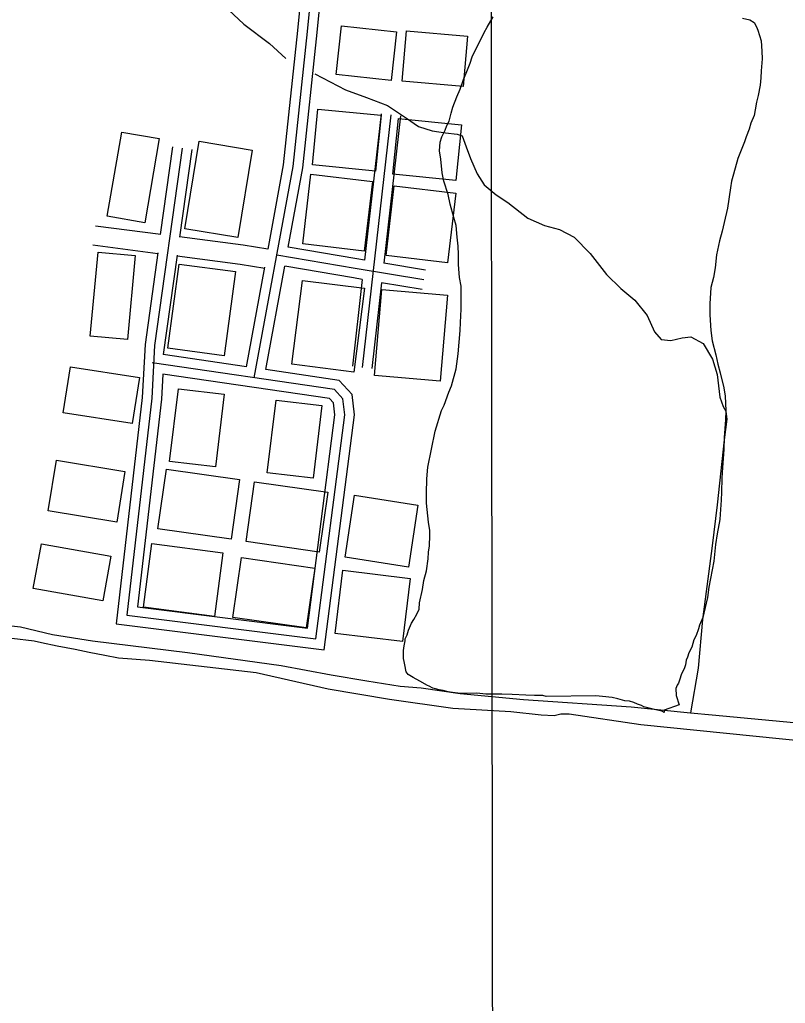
# Model space of a CAD drawing. Extents: x 3297735 to 3335592, y 670436 to 695807.
# Drawn here: x 3327403 to 3328585, y 685182 to 686700 of the extents above; entities that cross this region are included whole.
import ezdxf

# ---------------------------------------------------------------- set-up
doc = ezdxf.new("R2010")
doc.units = 0
for name, color, linetype in [('V-BLDG-OTLN', 7, 'Continuous'), ('V-GRID-MAJR', 7, 'Continuous'), ('V-ROAD-CNTR', 7, 'Continuous'), ('V-SITE-VEGE', 7, 'Continuous'), ('V-TOPO-SHOR', 7, 'Continuous')]:
    doc.layers.add(name, color=color, linetype=linetype)

msp = doc.modelspace()

# ---------------------------------------------------------------- linework, layer by layer
at = {"layer": 'V-BLDG-OTLN'}
for points in [[(3327899.7, 686690.4), (3327984.7, 686681), (3327976.3, 686605.8), (3327891.4, 686615.2)], [(3328000.3, 686682.6), (3328094.3, 686674.5), (3328087.7, 686596.8), (3327993.6, 686604.9)], [(3327960.8, 686552.3), (3327952.2, 686466.2), (3327854.9, 686475.9), (3327863.5, 686562)], [(3328084.8, 686537.7), (3328076.2, 686451.6), (3327978.9, 686461.3), (3327987.5, 686547.4)], [(3327618.6, 686516.5), (3327596.2, 686386.7), (3327538.2, 686396.7), (3327560.6, 686526.5)], [(3327762.1, 686498.8), (3327739.9, 686363.8), (3327657.9, 686377.3), (3327680, 686512.3)], [(3327947.5, 686450.2), (3327934.8, 686342.7), (3327839.9, 686353.9), (3327852.5, 686461.4)], [(3328076.1, 686432.2), (3328063.4, 686324.7), (3327968.5, 686335.9), (3327981.1, 686443.4)], [(3327512, 686211.7), (3327524.1, 686341.4), (3327581.5, 686336), (3327569.4, 686206.3)], [(3327736.4, 686311.2), (3327718.9, 686181.5), (3327632, 686193.2), (3327649.4, 686322.9)], [(3327935.5, 686285.4), (3327918.9, 686156.2), (3327823.1, 686168.5), (3327839.7, 686297.7)], [(3327950.9, 686150.8), (3327962.2, 686283.4), (3328063.2, 686274.9), (3328051.9, 686142.3)], [(3327577, 686077), (3327470.5, 686093.5), (3327481.4, 686164.3), (3327587.9, 686147.9)], [(3327705.2, 686009.8), (3327634.6, 686018.4), (3327648.2, 686130.4), (3327718.8, 686121.9)], [(3327855.9, 685992.5), (3327785.3, 686001), (3327798.9, 686113), (3327869.5, 686104.5)], [(3327460, 686020.2), (3327565.6, 686002.9), (3327552.9, 685924.7), (3327447.3, 685941.9)], [(3327629.6, 686006.6), (3327742.6, 685990.4), (3327729.4, 685898.2), (3327616.3, 685914.4)], [(3327765.7, 685987.1), (3327878.8, 685970.9), (3327865.5, 685878.6), (3327752.5, 685894.9)], [(3327919.9, 685966.1), (3328017.6, 685951), (3328002.9, 685855.4), (3327905.2, 685870.4)], [(3327436.7, 685891.4), (3327544.1, 685872), (3327531.6, 685803.1), (3327424.3, 685822.5)], [(3327703.6, 685779.1), (3327594.1, 685793.7), (3327607.1, 685891.9), (3327716.7, 685877.4)], [(3327745.6, 685870), (3327858.6, 685853.8), (3327845.4, 685761.6), (3327732.3, 685777.8)], [(3327994, 685740.4), (3327889.9, 685753.1), (3327901.8, 685850.5), (3328005.9, 685837.7)]]:
    msp.add_lwpolyline(points, close=True, dxfattribs=at)
at = {"layer": 'V-GRID-MAJR'}
msp.add_lwpolyline([(3328121.1, 694023.3), (3328122.9, 692632.1), (3328125.9, 690334.1), (3328128.8, 688099.3), (3328131.9, 685737.5), (3328135.3, 683120.4), (3328137.8, 681237.4), (3328140.4, 679290.1), (3328142.4, 677694.2), (3328144.6, 676034.3), (3328144.9, 675838.7)], dxfattribs=at)
at = {"layer": 'V-ROAD-CNTR'}
for points in [[(3327765.2, 686147.5), (3327825.1, 686473.5), (3327847.3, 686681.5), (3327860.9, 686817.2)], [(3327786.4, 686345.7), (3327810.2, 686475.7), (3327832.3, 686683.1), (3327846, 686818.7)], [(3327817.5, 686349), (3327840, 686471.4), (3327862.2, 686680), (3327875.8, 686815.7)], [(3327975.9, 686553), (3327931.5, 686163.5)], [(3327961, 686554.7), (3327935.2, 686329)], [(3327990.8, 686551.3), (3327964.9, 686324)], [(3327653.8, 686501.5), (3327611.5, 686197.2), (3327607.3, 686115.7), (3327568.5, 685780.9), (3327860.1, 685744.5), (3327904.7, 686090.4), (3327901.7, 686115), (3327888.8, 686129.3), (3327607.8, 686170.6)], [(3327638.9, 686503.6), (3327620.1, 686368.3)], [(3327668.6, 686499.4), (3327649.8, 686364.1)], [(3327520.1, 686382), (3327620.8, 686369)], [(3327649.9, 686365.2), (3327747.8, 686352.3), (3327786.1, 686346.4)], [(3327516.3, 686352.3), (3327616.6, 686339.3)], [(3327935.2, 686329), (3327923.3, 686331), (3327817.5, 686349)], [(3327616.2, 686340.2), (3327596.6, 686198.6), (3327592.3, 686117), (3327551.9, 685767.8), (3327873.1, 685727.8), (3327919.8, 686090.3), (3327916, 686121.5), (3327896.3, 686143.3), (3327782.8, 686160)], [(3327646, 686336.4), (3327624.7, 686183.3)], [(3327646.3, 686335.4), (3327743.6, 686322.6), (3327781.5, 686316.7)], [(3328026.7, 686298.4), (3327920.8, 686316.2), (3327800, 686336.7)], [(3327753.1, 686164.4), (3327781.3, 686317.8)], [(3327782.8, 686160), (3327812.1, 686319.5)], [(3327931.8, 686299.1), (3327918.2, 686301.4), (3327812.1, 686319.5)], [(3328029.2, 686313.2), (3327964.9, 686324)], [(3327931.8, 686299.1), (3327916.6, 686165.2)], [(3327961.5, 686294.1), (3327946.4, 686161.8)], [(3328024.2, 686283.6), (3327961.5, 686294.1)], [(3327753.1, 686164.4), (3327624.7, 686183.3)], [(3327624.2, 686153), (3327622.2, 686114.5), (3327585.1, 685793.9), (3327847.2, 685761.3), (3327889.6, 686090.4), (3327887.4, 686108.5), (3327881.3, 686115.2), (3327624.2, 686153)]]:
    msp.add_lwpolyline(points, dxfattribs=at)
at = {"layer": 'V-SITE-VEGE'}
for points in [[(3328073, 686394.9), (3328067.4, 686415.5), (3328064.5, 686430), (3328057.4, 686450.7), (3328055.2, 686463.8), (3328053, 686484.5), (3328050.8, 686497.6), (3328052.1, 686510.8), (3328054.8, 686519.1), (3328059.6, 686529.5), (3328062.3, 686536.4), (3328065.7, 686543.4), (3328069, 686555.8), (3328071.7, 686564.8), (3328077.8, 686580.8), (3328082.6, 686592.5), (3328088, 686607.8), (3328092.1, 686617.5), (3328098.2, 686632.7), (3328101.6, 686642.4), (3328119.9, 686679.9), (3328124.7, 686688.2), (3328133.6, 686704.2)], [(3328518.4, 686702.3), (3328529.5, 686699.6), (3328536.5, 686695.5), (3328540, 686688.6), (3328542.1, 686683.8), (3328547, 686667.3), (3328548.5, 686651.4), (3328548.6, 686639.6), (3328547.4, 686621), (3328546.8, 686609.9), (3328545.5, 686598.8), (3328542.8, 686582.9), (3328540.2, 686572.5), (3328538.2, 686560.8), (3328536.2, 686551.8), (3328531.4, 686540), (3328528.7, 686531), (3328524, 686519.2), (3328521.3, 686511.6), (3328517.2, 686501.2), (3328511.1, 686485.9), (3328504.4, 686461.7), (3328501.7, 686450.6), (3328499.7, 686440.3), (3328495.1, 686409.1), (3328490.4, 686387), (3328487.1, 686373.8), (3328483.1, 686358.6), (3328478.4, 686337.1), (3328476.5, 686317.1), (3328473.8, 686301.9), (3328469.8, 686286.6), (3328467.9, 686261.7), (3328468, 686244.5), (3328469.6, 686220.3), (3328471.8, 686204.4), (3328477.5, 686183), (3328480.4, 686168.6), (3328483.9, 686154.8), (3328489.6, 686132), (3328491.8, 686118.9), (3328492.7, 686096.8), (3328492.1, 686082.3), (3328490.2, 686055.3), (3328489.7, 686036.7), (3328487.8, 686009), (3328486.5, 685992.4)], [(3328464.5, 685808.4), (3328457.1, 685777.3), (3328452.3, 685765.5), (3328450.3, 685760), (3328446.9, 685749.6), (3328443.5, 685743.3), (3328440.2, 685731.6), (3328435.4, 685723.2), (3328433.4, 685716.3), (3328431.3, 685711.5), (3328430.7, 685704.5), (3328428.7, 685699.7), (3328423.9, 685689.3), (3328421.9, 685682.4), (3328419.9, 685676.1), (3328417.8, 685673.4), (3328415.8, 685667.8), (3328415.9, 685657.4), (3328420.8, 685643), (3328397.8, 685634.8), (3328397.4, 685631), (3328393.9, 685633.1), (3328382.9, 685635.8), (3328368.3, 685639.1), (3328366.2, 685639.8), (3328362.8, 685641.8), (3328356.5, 685643.9), (3328351, 685646.6), (3328344.1, 685648.6), (3328337.1, 685649.2), (3328326.1, 685651.9), (3328317.1, 685653.9), (3328302.5, 685655.9), (3328292.2, 685656.5), (3328215.5, 685655.9), (3328210.6, 685657.3), (3328197.5, 685657.2), (3328184.4, 685657.8), (3328163, 685659), (3328147.1, 685659.5), (3328122.2, 685659.4), (3328108.4, 685660.6), (3328083.5, 685660.4), (3328071, 685661.7), (3328064.1, 685663.1), (3328056.5, 685665.1), (3328050.3, 685665.7), (3328044.7, 685667.7), (3328040.6, 685668.4), (3328035, 685671.8), (3328032.3, 685672.5), (3328020.5, 685679.3), (3328010.1, 685684.8), (3328002.4, 685689.5), (3327999.6, 685693.7), (3327997.5, 685704.7), (3327996.7, 685709.5), (3327995.3, 685714.4), (3327995.2, 685726.8), (3327996.5, 685733.7), (3327997.9, 685741.3), (3327997.8, 685744.8), (3328001.3, 685751), (3328003.3, 685757.9), (3328008, 685769), (3328011.4, 685774.6), (3328016.2, 685782.9), (3328019.6, 685790.5), (3328020.2, 685800.2), (3328024.9, 685821), (3328026.9, 685834.8), (3328030.9, 685849.4), (3328033.5, 685868), (3328034.1, 685878.4), (3328035.4, 685888.1), (3328036, 685904), (3328036, 685911.6), (3328033.8, 685924.7), (3328033, 685934.4), (3328030.8, 685953.7), (3328030.7, 685969.6), (3328031.2, 685991.7), (3328033.1, 686009.7), (3328044.5, 686065), (3328053.9, 686096.9), (3328058, 686105.2), (3328065.4, 686125.3), (3328069.5, 686135), (3328076.9, 686161.3), (3328079.5, 686184.2), (3328082.7, 686220.1), (3328083.3, 686232.6), (3328084.5, 686253.3), (3328084.2, 686288.5), (3328082, 686302.3), (3328080.5, 686322.4), (3328080.4, 686337.6), (3328079.6, 686350.7), (3328078.1, 686364.5), (3328076.6, 686382.4), (3328073, 686394.9)], [(3328486.5, 685992.4), (3328486, 685971), (3328485.4, 685958.5), (3328484.2, 685937.1), (3328483.6, 685928.8), (3328479.6, 685906.7), (3328477, 685890.1), (3328474.4, 685864.5), (3328466.4, 685824.4), (3328464.5, 685808.4)]]:
    msp.add_lwpolyline(points, dxfattribs=at)
at = {"layer": 'V-TOPO-SHOR'}
for points in [[(3327686, 686752.8), (3327749, 686693.1), (3327788.8, 686663), (3327814.1, 686640)], [(3327858.6, 686616.4), (3327905.9, 686591.7), (3327938.4, 686579.7), (3327970.8, 686567.3), (3328000.3, 686548.1), (3328018.8, 686535.3), (3328039.6, 686528.3), (3328060.1, 686525.4), (3328078.2, 686523.1), (3328085.7, 686520.8), (3328092.3, 686503.5), (3328098.9, 686485.8), (3328109, 686462.3), (3328120, 686445.1)], [(3328120, 686445.1), (3328138.6, 686429.5), (3328156.4, 686418), (3328187.3, 686393.7), (3328212.7, 686382.3), (3328235.9, 686376.3), (3328258.5, 686364.2), (3328283.3, 686339.1), (3328308.8, 686306.5), (3328330.8, 686284.9), (3328352.1, 686267.3), (3328371.4, 686243.5), (3328382.5, 686218.4), (3328392.9, 686206.2), (3328407.9, 686204.9), (3328425.6, 686209.1), (3328438.6, 686210.6), (3328457.8, 686200.5), (3328472.3, 686176), (3328479.3, 686152.2), (3328483.6, 686117.4), (3328488.5, 686103.1), (3328492.7, 686095.7), (3328494.1, 686083.4), (3328490.3, 686051.9), (3328479.5, 685951.5), (3328471.7, 685888), (3328456.9, 685774.5), (3328450, 685699.4), (3328438.4, 685630.7)], [(3327322, 685772.4), (3327404.4, 685762.9), (3327453.7, 685751.1), (3327515.8, 685741.5), (3327662.2, 685723.7), (3327806.7, 685703.3), (3327883.6, 685689), (3327939, 685680), (3327990.3, 685671.6), (3328022.7, 685669.2), (3328082.7, 685660.2), (3328180.6, 685650.8), (3328346.5, 685639.9), (3328438.4, 685630.7)], [(3327391, 685745.9), (3327425.4, 685741.5), (3327436.9, 685738.9), (3327461.2, 685733.7), (3327488.9, 685728.5), (3327510.5, 685723.9), (3327534.8, 685719.4), (3327555.7, 685715.5), (3327603.6, 685711.8), (3327768.3, 685692.8), (3327879.1, 685667.4), (3327973.6, 685651.3), (3328071.5, 685637.8), (3328161.2, 685632.5), (3328207.7, 685627.4), (3328228, 685626.2), (3328232, 685627.6), (3328238.1, 685629), (3328250.9, 685629.1), (3328361.6, 685612.4), (3328580.2, 685590.5), (3328802.9, 685567.9)], [(3328438.4, 685630.7), (3328471.4, 685627.4), (3328657.6, 685610)]]:
    msp.add_lwpolyline(points, dxfattribs=at)

doc.saveas('drawing.dxf')
